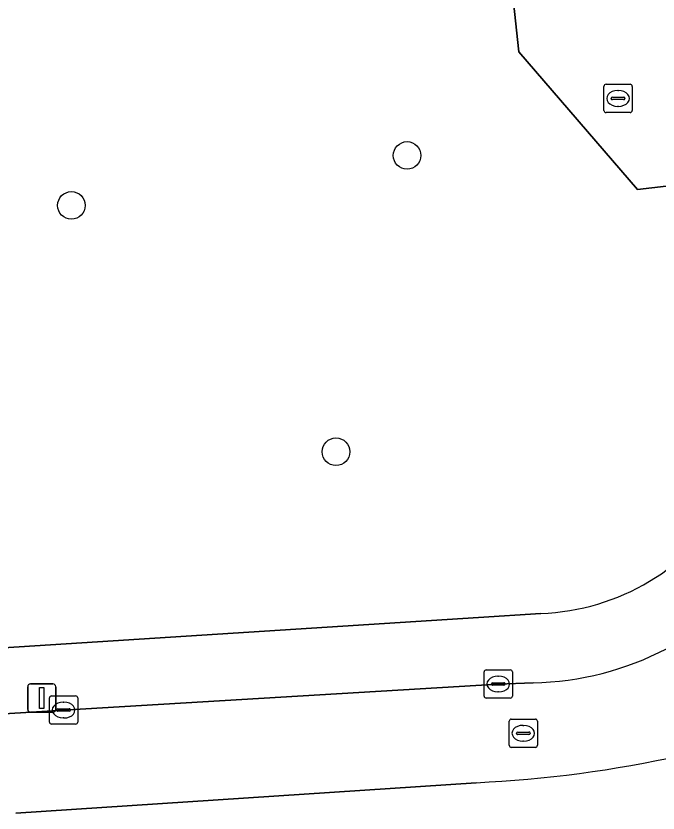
# Model space of a CAD drawing. Extents: x 161248 to 161848, y 384871 to 385383.
# Drawn here: x 161311.74 to 161334.46, y 384910.27 to 384938.48 of the extents above; entities that cross this region are included whole.
import ezdxf

# ---------------------------------------------------------------- set-up
doc = ezdxf.new("R2010")
doc.units = 0
for name, color, linetype in [('IMGEO_Berm_groen', 7, 'Continuous'), ('IMGEO_Boom', 7, 'Continuous'), ('IMGEO_Fietspad_gesloten', 7, 'Continuous'), ('IMGEO_Groenvoorziening', 7, 'Continuous'), ('IMGEO_Kolk', 7, 'Continuous'), ('IMGEO_Lichtmast', 7, 'Continuous'), ('IMGEO_Rijbaan_lokaal_open', 7, 'Continuous'), ('IMGEO_Rioolput', 7, 'Continuous'), ('IMGEO_Voetpad_open', 7, 'Continuous')]:
    doc.layers.add(name, color=color, linetype=linetype)

msp = doc.modelspace()

# ---------------------------------------------------------------- linework, layer by layer
at = {"layer": 'IMGEO_Berm_groen'}
msp.add_lwpolyline([(161328.023, 384911.344), (161311.743, 384910.269)], dxfattribs=at)
msp.add_arc((161326.001, 384954.407), 43.11, 272.6878, 282.4603, dxfattribs=at)
at = {"layer": 'IMGEO_Boom'}
for centre in [(161325.583, 384933.54), (161313.706, 384931.772), (161323.067, 384923.054)]:
    msp.add_circle(centre, 0.489, dxfattribs=at)
at = {"layer": 'IMGEO_Fietspad_gesloten'}
for points in [[(161330.04, 384914.878), (161328.81, 384914.836), (161313.43, 384913.915), (161311.324, 384913.777), (161311.166, 384913.767)], [(161311.743, 384910.269), (161328.023, 384911.344)]]:
    msp.add_lwpolyline(points, dxfattribs=at)
for centre, radius, start, end in [((161329.83, 384925.556), 10.68, 271.125, 323.8791), ((161326.001, 384954.407), 43.11, 272.6878, 282.4603)]:
    msp.add_arc(centre, radius, start, end, dxfattribs=at)
at = {"layer": 'IMGEO_Groenvoorziening'}
for points in [[(161336.989, 384921.31), (161339.374, 384924.535), (161341.413, 384923.282), (161352.732, 384938.592), (161353.067, 384939.032), (161349.538, 384938.768), (161349.844, 384936.245), (161348.022, 384934.003), (161333.73, 384932.332), (161329.539, 384937.213), (161322.803, 385000)], [(161311.308, 384916.12), (161328.115, 384917.191), (161330.319, 384917.333)]]:
    msp.add_lwpolyline(points, dxfattribs=at)
msp.add_arc((161330.018, 384925.42), 8.092, 272.132, 329.4792, dxfattribs=at)
at = {"layer": 'IMGEO_Kolk'}
for p, q in [((161332.622, 384936.058), (161333.474, 384936.058)), ((161332.547, 384935.132), (161332.547, 384935.984)), ((161333.035, 384935.838), (161333.06, 384935.838)), ((161333.548, 384935.984), (161333.548, 384935.132)), ((161332.806, 384935.552), (161332.806, 384935.564)), ((161333.244, 384935.515), (161332.846, 384935.515)), ((161332.849, 384935.601), (161333.247, 384935.601)), ((161333.29, 384935.564), (161333.29, 384935.552)), ((161333.058, 384935.278), (161333.033, 384935.278)), ((161333.474, 384935.058), (161332.622, 384935.058)), ((161328.309, 384914.41), (161328.309, 384915.262)), ((161328.384, 384915.336), (161329.236, 384915.336)), ((161329.31, 384915.262), (161329.31, 384914.41)), ((161328.797, 384915.116), (161328.822, 384915.116)), ((161328.568, 384914.83), (161328.568, 384914.842)), ((161329.006, 384914.793), (161328.608, 384914.793)), ((161328.611, 384914.879), (161329.009, 384914.879)), ((161329.052, 384914.842), (161329.052, 384914.83)), ((161312.929, 384913.489), (161312.929, 384914.341)), ((161313.004, 384914.415), (161313.856, 384914.415)), ((161313.93, 384914.341), (161313.93, 384913.489)), ((161329.236, 384914.336), (161328.384, 384914.336)), ((161328.82, 384914.556), (161328.795, 384914.556)), ((161313.417, 384914.195), (161313.442, 384914.195)), ((161313.188, 384913.909), (161313.188, 384913.921)), ((161313.626, 384913.872), (161313.228, 384913.872)), ((161313.231, 384913.958), (161313.629, 384913.958)), ((161313.672, 384913.921), (161313.672, 384913.909)), ((161313.44, 384913.635), (161313.415, 384913.635)), ((161313.856, 384913.415), (161313.004, 384913.415))]:
    msp.add_line(p, q, dxfattribs=at)
for points in [[(161332.622, 384936.058), (161333.474, 384936.058)], [(161332.547, 384935.132), (161332.547, 384935.984)], [(161333.548, 384935.984), (161333.548, 384935.132)], [(161333.474, 384935.058), (161332.622, 384935.058)], [(161328.309, 384914.41), (161328.309, 384915.262)], [(161328.384, 384915.336), (161329.236, 384915.336)], [(161329.31, 384915.262), (161329.31, 384914.41)], [(161312.929, 384913.489), (161312.929, 384914.341)], [(161313.004, 384914.415), (161313.856, 384914.415)], [(161313.93, 384914.341), (161313.93, 384913.489)], [(161329.236, 384914.336), (161328.384, 384914.336)], [(161313.856, 384913.415), (161313.004, 384913.415)]]:
    msp.add_lwpolyline(points, dxfattribs=at)
for centre, radius, start, end in [((161332.624, 384935.982), 0.0765, 91.552, 178.448), ((161332.624, 384935.982), 0.0765, 91.552, 178.448), ((161333.472, 384935.982), 0.0765, 1.552, 88.448), ((161333.472, 384935.982), 0.0765, 1.552, 88.448), ((161332.846, 384935.561), 0.0403, 85.8775, 175.7526), ((161332.843, 384935.551), 0.0366, 178.938, 274.7102), ((161333.247, 384935.558), 0.043, 264.8664, 352.4533), ((161333.251, 384935.563), 0.0386, 1.7309, 96.639), ((161332.624, 384935.134), 0.0765, 181.552, 268.448), ((161332.624, 384935.134), 0.0765, 181.552, 268.448), ((161333.472, 384935.134), 0.0765, 271.552, 358.448), ((161333.472, 384935.134), 0.0765, 271.552, 358.448), ((161328.386, 384915.26), 0.0765, 91.552, 178.448), ((161328.386, 384915.26), 0.0765, 91.552, 178.448), ((161329.234, 384915.26), 0.0765, 1.552, 88.448), ((161329.234, 384915.26), 0.0765, 1.552, 88.448), ((161328.608, 384914.839), 0.0403, 85.8775, 175.7526), ((161328.605, 384914.829), 0.0366, 178.938, 274.7102), ((161329.009, 384914.836), 0.043, 264.8664, 352.4533), ((161329.013, 384914.841), 0.0386, 1.7309, 96.639), ((161313.006, 384914.339), 0.0765, 91.552, 178.448), ((161313.006, 384914.339), 0.0765, 91.552, 178.448), ((161313.854, 384914.339), 0.0765, 1.552, 88.448), ((161313.854, 384914.339), 0.0765, 1.552, 88.448), ((161328.386, 384914.412), 0.0765, 181.552, 268.448), ((161328.386, 384914.412), 0.0765, 181.552, 268.448), ((161329.234, 384914.412), 0.0765, 271.552, 358.448), ((161329.234, 384914.412), 0.0765, 271.552, 358.448), ((161313.228, 384913.918), 0.0403, 85.8775, 175.7526), ((161313.225, 384913.908), 0.0366, 178.938, 274.7102), ((161313.629, 384913.915), 0.043, 264.8664, 352.4533), ((161313.633, 384913.92), 0.0386, 1.7309, 96.639), ((161313.006, 384913.491), 0.0765, 181.552, 268.448), ((161313.006, 384913.491), 0.0765, 181.552, 268.448), ((161313.854, 384913.491), 0.0765, 271.552, 358.448), ((161313.854, 384913.491), 0.0765, 271.552, 358.448)]:
    msp.add_arc(centre, radius, start, end, dxfattribs=at)
for centre, major_axis, ratio, start_param, end_param in [((161333.034, 384935.558), (-0.387, 0.002), 0.722429, 4.712389, 7.853982), ((161333.059, 384935.558), (-0.39, 0.002), 0.717154, 1.570796, 4.712389), ((161328.796, 384914.836), (-0.387, 0.002), 0.722429, 4.712389, 7.853982), ((161328.821, 384914.836), (-0.39, 0.002), 0.717154, 1.570796, 4.712389), ((161313.416, 384913.915), (-0.387, 0.002), 0.722429, 4.712389, 7.853982), ((161313.441, 384913.915), (-0.39, 0.002), 0.717154, 1.570796, 4.712389)]:
    msp.add_ellipse(centre, major_axis=major_axis, ratio=ratio, start_param=start_param, end_param=end_param, dxfattribs=at)
at = {"layer": 'IMGEO_Lichtmast'}
for p, q in [((161312.161, 384913.939), (161312.161, 384914.739)), ((161312.161, 384914.739), (161312.161, 384913.939)), ((161312.261, 384914.839), (161313.051, 384914.839)), ((161313.051, 384914.839), (161312.261, 384914.839)), ((161313.151, 384914.739), (161313.151, 384913.939)), ((161313.151, 384913.939), (161313.151, 384914.739)), ((161313.051, 384913.839), (161312.261, 384913.839)), ((161312.261, 384913.839), (161313.051, 384913.839))]:
    msp.add_line(p, q, dxfattribs=at)
msp.add_lwpolyline([(161312.581, 384914.714), (161312.731, 384914.714), (161312.731, 384913.964), (161312.581, 384913.964), (161312.581, 384914.714)], dxfattribs=at)
for centre, start, end in [((161312.261, 384914.739), 90, 180), ((161312.261, 384914.739), 90, 180), ((161313.051, 384914.739), 0, 90), ((161313.051, 384914.739), 360, 90), ((161312.261, 384913.939), 180, 270), ((161312.261, 384913.939), 180, 270), ((161313.051, 384913.939), 270, 0), ((161313.051, 384913.939), 270, 0)]:
    msp.add_arc(centre, 0.1, start, end, dxfattribs=at)
at = {"layer": 'IMGEO_Rijbaan_lokaal_open'}
msp.add_lwpolyline([(161326.219, 385023.721), (161335.826, 385024.754), (161335.778, 385025.258), (161326.818, 385024.285), (161326.594, 385026.253), (161319.802, 385024.058), (161320.382, 385022.568), (161322.803, 385000), (161329.539, 384937.213), (161333.73, 384932.332), (161348.022, 384934.003), (161349.844, 384936.245), (161349.538, 384938.768), (161353.067, 384939.032)], dxfattribs=at)
at = {"layer": 'IMGEO_Rioolput'}
for p, q in [((161329.195, 384912.666), (161329.195, 384913.518)), ((161329.27, 384913.592), (161330.122, 384913.592)), ((161330.196, 384913.518), (161330.196, 384912.666)), ((161329.683, 384913.372), (161329.708, 384913.372)), ((161329.454, 384913.086), (161329.454, 384913.098)), ((161329.892, 384913.049), (161329.494, 384913.049)), ((161329.497, 384913.135), (161329.895, 384913.135)), ((161329.938, 384913.098), (161329.938, 384913.086)), ((161329.706, 384912.812), (161329.681, 384912.812)), ((161330.122, 384912.592), (161329.27, 384912.592))]:
    msp.add_line(p, q, dxfattribs=at)
for points in [[(161329.195, 384912.666), (161329.195, 384913.518)], [(161329.27, 384913.592), (161330.122, 384913.592)], [(161330.196, 384913.518), (161330.196, 384912.666)], [(161330.122, 384912.592), (161329.27, 384912.592)]]:
    msp.add_lwpolyline(points, dxfattribs=at)
for centre, radius, start, end in [((161329.272, 384913.516), 0.0765, 91.552, 178.448), ((161329.272, 384913.516), 0.0765, 91.552, 178.448), ((161330.12, 384913.516), 0.0765, 1.552, 88.448), ((161330.12, 384913.516), 0.0765, 1.552, 88.448), ((161329.494, 384913.095), 0.0403, 85.8775, 175.7526), ((161329.491, 384913.085), 0.0366, 178.938, 274.7102), ((161329.895, 384913.092), 0.043, 264.8664, 352.4533), ((161329.899, 384913.097), 0.0386, 1.7309, 96.639), ((161329.272, 384912.668), 0.0765, 181.552, 268.448), ((161329.272, 384912.668), 0.0765, 181.552, 268.448), ((161330.12, 384912.668), 0.0765, 271.552, 358.448), ((161330.12, 384912.668), 0.0765, 271.552, 358.448)]:
    msp.add_arc(centre, radius, start, end, dxfattribs=at)
for centre, major_axis, ratio, start_param, end_param in [((161329.682, 384913.092), (-0.387, 0.002), 0.722429, 4.712389, 7.853982), ((161329.707, 384913.092), (-0.39, 0.002), 0.717154, 1.570796, 4.712389)]:
    msp.add_ellipse(centre, major_axis=major_axis, ratio=ratio, start_param=start_param, end_param=end_param, dxfattribs=at)
at = {"layer": 'IMGEO_Voetpad_open'}
for points in [[(161330.319, 384917.333), (161328.115, 384917.191), (161311.308, 384916.12)], [(161311.166, 384913.767), (161311.324, 384913.777), (161313.43, 384913.915), (161328.81, 384914.836), (161330.04, 384914.878)]]:
    msp.add_lwpolyline(points, dxfattribs=at)
for centre, radius, start, end in [((161330.018, 384925.42), 8.092, 272.132, 329.4792), ((161329.83, 384925.556), 10.68, 271.125, 323.8791)]:
    msp.add_arc(centre, radius, start, end, dxfattribs=at)

doc.saveas('drawing.dxf')
